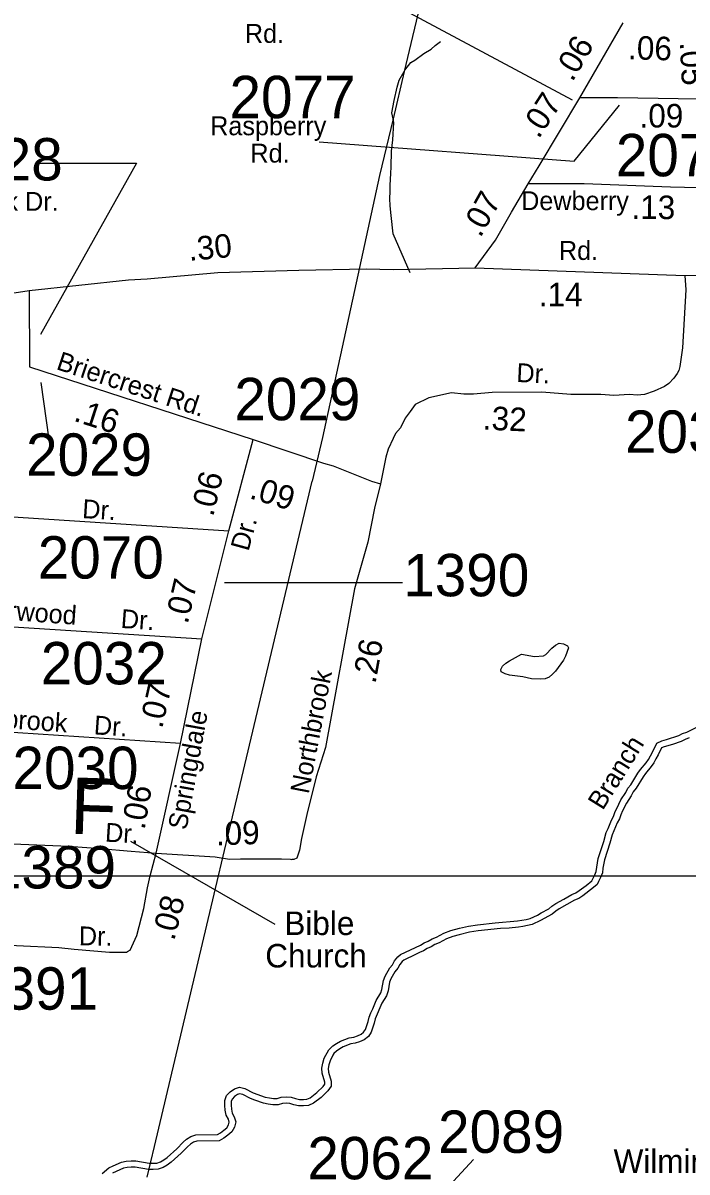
# Model space of a CAD drawing. Extents: x 1945482 to 2853149, y 66427 to 1015778.
# Drawn here: x 2338920 to 2341234, y 191104 to 195109 of the extents above; entities that cross this region are included whole.
import ezdxf

# ---------------------------------------------------------------- set-up
doc = ezdxf.new("R2010")
doc.units = 0
for name, color, linetype in [('Old_Level_11', 7, 'Continuous'), ('Old_Level_17', 7, 'Continuous'), ('Old_Level_21', 7, 'Continuous'), ('Old_Level_22', 7, 'Continuous'), ('Old_Level_25', 7, 'Continuous'), ('Old_Level_32', 7, 'Continuous'), ('Old_Level_35', 7, 'Continuous'), ('Old_Level_56', 7, 'Continuous'), ('Old_Level_60', 7, 'Continuous'), ('Old_Level_63', 7, 'Continuous'), ('Old_Level_8', 7, 'Continuous')]:
    doc.layers.add(name, color=color, linetype=linetype)

msp = doc.modelspace()

# ---------------------------------------------------------------- linework, layer by layer
at = {"layer": 'Old_Level_11'}
for points in [[(2339966.9, 195305.8), (2340833.3, 194840.8)], [(2339951.9, 194693.9), (2340840.8, 194627.1), (2340999, 194821.9)], [(2338975.4, 194619.9), (2339315.6, 194619.9), (2338981.4, 194022.8)], [(2339011.9, 193656.8), (2338984, 193855.9)], [(2340242.1, 193157.9), (2339621.8, 193157.9)], [(2340490.3, 191147.7), (2340115.1, 190741)]]:
    msp.add_lwpolyline(points, dxfattribs=at)
at = {"layer": 'Old_Level_22'}
msp.add_lwpolyline([(2339798.5, 191967.2), (2339295.6, 192256.3)], dxfattribs=at)
at = {"layer": 'Old_Level_25'}
msp.add_line((2313126.6, 192135.8), (2381298.8, 192135.8), dxfattribs=at)
at = {"layer": 'Old_Level_32'}
for p, q in [((2340860.6, 194848.1), (2341011.1, 195108.9)), ((2340496.1, 194254.8), (2341225.8, 194228.9)), ((2341225.8, 194228.9), (2341422.2, 194230.8)), ((2339637.6, 193339), (2339722.6, 193656.7)), ((2338527.6, 193410.1), (2339637.6, 193339)), ((2339543.3, 192962.8), (2339637.6, 193339)), ((2338489.5, 193028.5), (2339543.3, 192962.8)), ((2339468.9, 192597.6), (2339543.3, 192962.8)), ((2339468.9, 192597.6), (2338477.9, 192662.3)), ((2339384, 192214.8), (2339468.9, 192597.6))]:
    msp.add_line(p, q, dxfattribs=at)
for points in [[(2340680.5, 194548.2), (2340718.8, 194611.2), (2340860.6, 194848.1)], [(2341344.8, 194841.5), (2340991.1, 194847.8), (2340860.6, 194848.1)], [(2340496.1, 194254.8), (2340567.1, 194351.9), (2340622.1, 194449.5), (2340680.5, 194548.2)], [(2341370.2, 194532), (2341176.4, 194536.8), (2340875.8, 194548.2), (2340680.5, 194548.2)], [(2338941.1, 194176.3), (2339287.4, 194213.7), (2339352.5, 194216.5), (2339598.6, 194239.2), (2339881.4, 194247.7), (2340116.5, 194252.2), (2340209.5, 194250), (2340496.1, 194254.8)], [(2341225.8, 194228.9), (2341230, 194179.1), (2341218, 193976.5), (2341208.5, 193911.3), (2341205, 193897.2), (2341199.5, 193886.9), (2341188.1, 193870.5), (2341170.8, 193851.8), (2341155.2, 193841.2), (2341119.8, 193825.8), (2341086.3, 193814.4), (2341060.4, 193811.4), (2341032.9, 193813.5), (2340978.4, 193810.1), (2340933.9, 193813.5), (2340829.3, 193813.5), (2340727.5, 193822), (2340554.9, 193820.9), (2340489.9, 193815.2), (2340455.9, 193815.2), (2340413.5, 193819.2), (2340334.3, 193802.2), (2340286.2, 193779.5), (2340269.2, 193754.1), (2340252.3, 193731.4), (2340235.3, 193697.5), (2340218.3, 193677.6), (2340209.8, 193660.7), (2340192.9, 193623.9), (2340184.4, 193595.6), (2340165.3, 193502)], [(2338583.2, 194152.1), (2338670.8, 194154.1), (2338872.7, 194165.7), (2338919.5, 194173.2), (2338941.1, 194176.3)], [(2338941.1, 194176.3), (2338942.7, 193909.8)], [(2338942.7, 193909.8), (2339722.6, 193656.7)], [(2339722.6, 193656.7), (2339967.7, 193575), (2340000.4, 193565.3), (2340135, 193511.5), (2340165.3, 193502)], [(2340165.3, 193502), (2340144.6, 193417.2), (2340121.5, 193299.8), (2340075.5, 193136.2), (2339974.7, 192583.6), (2339941.1, 192481.1), (2339909.3, 192350.6), (2339890.8, 192266.2), (2339883.4, 192226.1), (2339873.9, 192197.9), (2339864, 192193.2), (2339856.9, 192193.4)], [(2338452.7, 192277.2), (2338827.9, 192249.2), (2338912.5, 192247.3), (2339079.8, 192239.6), (2339189.4, 192231.9), (2339297.1, 192222.3), (2339384, 192214.8)], [(2339242.5, 191869.9), (2339281, 191870.8), (2339287.2, 191875.3), (2339293.8, 191877.6), (2339316.6, 191928.3), (2339341.1, 192022.7), (2339353.8, 192095.1), (2339363.3, 192135.8), (2339384, 192214.8)], [(2339384, 192214.8), (2339589.4, 192203), (2339639.7, 192194.7), (2339678.1, 192196), (2339764, 192196), (2339820.5, 192196), (2339852.5, 192194.7), (2339856.9, 192193.4)], [(2338449.1, 191931.7), (2338474.1, 191914.4), (2338526, 191906.7), (2338597.1, 191899), (2338749.1, 191900.9), (2339044.9, 191886.8), (2339098.7, 191881), (2339222, 191870.8), (2339231.4, 191869.9), (2339242.5, 191869.9)]]:
    msp.add_lwpolyline(points, dxfattribs=at)
at = {"layer": 'Old_Level_35'}
for points in [[(2340248.4, 194939.1), (2340251.2, 194943.7), (2340272.1, 194970.6), (2340285.8, 194979.1), (2340316.9, 195002.4), (2340342.3, 195017.4), (2340355.8, 195029.9), (2340375.2, 195044.7)], [(2340209.5, 194775.2), (2340205, 194795.8), (2340213.4, 194838.2), (2340223.5, 194884.6), (2340230.6, 194908.9), (2340248.4, 194939.1)], [(2340269.2, 194238.2), (2340209.8, 194373.9), (2340203.2, 194437.6), (2340199.9, 194471.5), (2340198.9, 194497.5), (2340199.9, 194521.5), (2340199, 194543.5), (2340201.4, 194583.6), (2340202.5, 194607.7), (2340204.3, 194661.8), (2340208.8, 194702), (2340212.4, 194762.1), (2340209.5, 194775.2)]]:
    msp.add_lwpolyline(points, dxfattribs=at)
at = {"layer": 'Old_Level_56'}
for p, q in [((2340248.4, 194939.1), (2340209.5, 194775.2)), ((2339611.9, 192180.7), (2339927.4, 193512.3)), ((2339352.7, 191086.7), (2339378, 191193.4))]:
    msp.add_line(p, q, dxfattribs=at)
for points in [[(2340959.4, 197867.7), (2340929.6, 197738.1), (2340924.2, 197714.7), (2340525.5, 196106.5), (2340248.4, 194939.1)], [(2340209.5, 194775.2), (2340162.4, 194576.8), (2340086.8, 194229.8)], [(2340086.8, 194229.8), (2339963.3, 193663.7), (2339927.4, 193512.3)], [(2339378, 191193.4), (2339601.3, 192135.8), (2339611.9, 192180.7)]]:
    msp.add_lwpolyline(points, dxfattribs=at)
at = {"layer": 'Old_Level_60'}
for points in [[(2340723.5, 192821.4), (2340692.2, 192823), (2340662, 192829.4), (2340615.2, 192836.3), (2340600.5, 192840.2), (2340586.5, 192847.6), (2340585, 192855.9), (2340591, 192867.6), (2340602.5, 192877.3), (2340615.2, 192886.1), (2340657.5, 192908.4), (2340703, 192900.9), (2340733.5, 192903.2), (2340742, 192908.2), (2340763, 192930.3), (2340775.2, 192939.9), (2340788.5, 192947), (2340803.7, 192944.7), (2340817.7, 192938.2), (2340821.5, 192931.4), (2340810.7, 192901.8), (2340803, 192888), (2340775.7, 192850), (2340765, 192839.1), (2340753, 192828.8), (2340739.7, 192822.4), (2340723.5, 192821.4)], [(2340235.7, 191861.9), (2340305.5, 191894.4), (2340318.5, 191902.6), (2340332.5, 191908.9), (2340346.2, 191917), (2340360.7, 191922.4), (2340386, 191936.4), (2340410.7, 191945.8), (2340441.5, 191954.4), (2340472.2, 191961.5), (2340503.7, 191966), (2340565.2, 191972.9), (2340643.5, 191979.3), (2340673.2, 191984.3), (2340687.2, 191987.8), (2340713.2, 191999.6), (2340726, 192007.2), (2340752, 192021.1), (2340763, 192030.6), (2340776.5, 192040), (2340805, 192055.5), (2340832, 192071.4), (2340846.2, 192077.5), (2340858.2, 192085.2), (2340883, 192103.1), (2340902.5, 192119.4), (2340912.7, 192139.7), (2340917.5, 192151.7), (2340924.5, 192196.9), (2340944.2, 192256.5), (2340952.5, 192287.2), (2340959.5, 192301.8), (2340970.7, 192330.1), (2340978.2, 192343.3), (2340982.7, 192357.3), (2340996, 192386.6), (2341003.7, 192400.7), (2341020.2, 192426.9), (2341028, 192441.4), (2341038.2, 192454.1), (2341062.7, 192493.9), (2341072.2, 192506.8), (2341091.7, 192530.5), (2341099.5, 192541.8), (2341106.2, 192555), (2341114, 192567.9), (2341128.2, 192598.9), (2341146.5, 192607.3), (2341162.5, 192611.1), (2341205, 192625.1), (2341218, 192632.2), (2341233, 192637.6), (2341273.2, 192656.8)], [(2341241.5, 192617.2), (2341227, 192612), (2341213.7, 192604.9), (2341183.5, 192594.5), (2341153.7, 192586.5), (2341144.7, 192582.3), (2341133.5, 192557.7), (2341125.5, 192544.4), (2341118.5, 192530.6), (2341109.2, 192517.1), (2341089.5, 192493.4), (2341081, 192481.7), (2341056.5, 192441.7), (2341046.5, 192429.2), (2341039, 192415.5)], [(2341039, 192415.5), (2341023, 192389.7), (2341009, 192362.8), (2341003.2, 192349.5), (2340998.5, 192334.5), (2340990.7, 192320.7), (2340973.2, 192279.6), (2340965.5, 192250.3), (2340946, 192192.3), (2340941, 192162.8), (2340939.2, 192146.3), (2340932.7, 192130.3), (2340925, 192116.3), (2340920.5, 192106.2), (2340908.5, 192095.3), (2340871, 192067), (2340856.5, 192057.9), (2340842, 192051.6), (2340788.5, 192021.4), (2340776.5, 192013.2), (2340764.2, 192002.9), (2340723.5, 191980.2), (2340694.2, 191966.8), (2340662.2, 191959.7), (2340646.2, 191957.5), (2340614.7, 191954.4), (2340583.5, 191952.6), (2340506.5, 191944.2), (2340476.2, 191939.9), (2340439.5, 191930.9), (2340417.5, 191924.8), (2340395.5, 191916.7), (2340370, 191902.4), (2340355.7, 191897), (2340342.7, 191889.3), (2340329, 191883.2), (2340315.7, 191874.8), (2340301.5, 191868.7), (2340288.2, 191861.8), (2340247.2, 191842.9), (2340241.5, 191838.3), (2340233.2, 191827.8), (2340226.2, 191814.3), (2340216, 191802.3), (2340202, 191777.9), (2340197.5, 191765.3), (2340192.5, 191735.3), (2340187, 191718.5), (2340170.5, 191692.2), (2340147.5, 191637.5), (2340143.7, 191622.4), (2340133.2, 191591.9), (2340123.7, 191576.1), (2340109.5, 191565.1)], [(2339195.5, 191099.1), (2339219.5, 191118.9), (2339234.5, 191126.1), (2339263.7, 191138.5), (2339280.2, 191142), (2339297, 191143.2), (2339313.5, 191142.9), (2339359.5, 191134.6), (2339373.2, 191134.4), (2339386.5, 191135.4), (2339398.7, 191139.9), (2339410.5, 191146.5), (2339422, 191155.2), (2339456, 191185), (2339477.7, 191208), (2339490.2, 191218.9), (2339504.7, 191228.4), (2339522.5, 191234.2), (2339598, 191235), (2339608.7, 191241.1), (2339620.2, 191249.4), (2339630.2, 191258.4), (2339636.5, 191269), (2339638.5, 191278), (2339635.7, 191287.8), (2339628, 191302.1), (2339624.7, 191319.8), (2339623.2, 191336), (2339623.2, 191353.5), (2339629.5, 191370.3), (2339642.5, 191383.5), (2339657.2, 191394.6), (2339674.2, 191399.6), (2339693.7, 191395.2), (2339721.7, 191379.8), (2339764, 191365.4), (2339778.5, 191362.1), (2339792.5, 191360.4), (2339805.5, 191360.5), (2339820, 191364.7), (2339837.2, 191366.7), (2339854.7, 191364.8), (2339869.5, 191359.9), (2339883.5, 191356.9), (2339897.2, 191356.3), (2339909.7, 191357.8), (2339921, 191362.7), (2339944.5, 191380.7), (2339965.5, 191401.8), (2339971.5, 191410.4), (2339971.5, 191417.7), (2339963, 191448.2), (2339961.5, 191466.1), (2339964.5, 191483), (2339969.5, 191500.4), (2339985.5, 191530.3), (2340000, 191543.8), (2340012.5, 191552), (2340026.5, 191559.9), (2340057, 191572.1), (2340072.5, 191574.5), (2340085.5, 191578.9), (2340098.2, 191584.3), (2340107, 191591.1), (2340113, 191601.1), (2340122.7, 191628.8), (2340126.5, 191644.1), (2340132.2, 191659.4), (2340139, 191673.2), (2340151, 191702.2), (2340167, 191728.3), (2340171, 191740.3), (2340176.5, 191771.1), (2340181.7, 191786.7), (2340198.2, 191815.3), (2340207.7, 191826.7), (2340215, 191839.8), (2340225.7, 191853.7), (2340235.7, 191861.9)], [(2340109.5, 191565.1), (2340093.2, 191558.3), (2340077.5, 191553.1), (2340062.5, 191550.7), (2340036, 191540.1), (2340023.7, 191533.2), (2340012.2, 191525.6), (2340003.2, 191516.9), (2340000, 191511), (2339990, 191492), (2339985.7, 191478), (2339983.5, 191465.1), (2339984.7, 191452), (2339993.5, 191420.9), (2339993.5, 191403.4), (2339982.5, 191387.6), (2339970.7, 191375.6), (2339958.7, 191364.1), (2339932, 191343.5), (2339915.5, 191336.4), (2339898, 191334.3), (2339880.7, 191334.9), (2339863.7, 191338.7), (2339850, 191343.2), (2339837.2, 191344.5), (2339824.5, 191343.1), (2339808.7, 191338.5), (2339791, 191338.4), (2339774.7, 191340.5), (2339758, 191344.2), (2339728.2, 191354), (2339712.5, 191359.8), (2339686, 191374.4), (2339675, 191376.8), (2339667.2, 191374.6), (2339657, 191366.9), (2339648.5, 191358.1), (2339645.2, 191349.7), (2339645.2, 191337), (2339646.5, 191322.8), (2339649, 191309.5), (2339656.2, 191296), (2339661.2, 191278.6), (2339657, 191260.6), (2339647.5, 191244.4), (2339634, 191232.2), (2339620.5, 191222.5), (2339604.2, 191213.2), (2339526, 191212.2), (2339514.5, 191208.4), (2339503.7, 191201.3), (2339493, 191192), (2339471.7, 191169.4), (2339436, 191138), (2339422.5, 191128.1), (2339408, 191119.9), (2339391.2, 191113.6), (2339374, 191112.4), (2339357.5, 191112.6), (2339311.5, 191120.9), (2339297.5, 191121.2), (2339283.2, 191120.2), (2339270.5, 191117.5), (2339231.5, 191100.3)]]:
    msp.add_lwpolyline(points, dxfattribs=at)
at = {"layer": 'Old_Level_63'}
msp.add_lwpolyline([(2345095.8, 208219.9), (2334313.2, 208219.9), (2334313.2, 192135.8), (2354753, 192135.8), (2354753, 202571.1)], dxfattribs=at)
msp.add_lwpolyline([(2334313.2, 192135.8), (2353909.6, 192135.8), (2353909.6, 184193.5), (2334313.2, 184193.5)], close=True, dxfattribs=at)

# ---------------------------------------------------------------- texts
at = {"layer": 'Old_Level_11'}
for s, height, p in [('Rd.', 65.62, (2339693.3, 195039.4)), ('Raspberry', 65.62, (2339572.4, 194717.4)), ('Rd.', 65.62, (2339712.5, 194622.2)), ('Gladbrook Dr.', 65.617, (2338498.2, 194454.1)), ('Dewberry', 65.62, (2340656, 194456.4))]:
    msp.add_text(s, height=height, dxfattribs=at).set_placement(p)
for s, height, rotation, p in [('Rd.', 65.62, 359.7462, (2340787.4, 194283.2)), ('Briercrest Rd.', 65.617, 341.8078, (2339032.9, 193902.8)), ('Dr.', 65.62, 357.3548, (2340638.3, 193857.7)), ('Dr.', 65.62, 356.4773, (2339125.2, 193383.4)), ('Dr.', 65.62, 74.6877, (2339705.7, 193265.2)), ('Deerwood', 65.62, 355.8969, (2338706, 193039.9)), ('Dr.', 65.62, 355.8969, (2339259.3, 193000.6)), ('Northbrook', 65.62, 79.151, (2339915.5, 192419.6)), ('Westbrook', 65.62, 356.0106, (2338654.1, 192665.3)), ('Springdale', 65.62, 79.7517, (2339489.8, 192293.5)), ('Dr.', 65.62, 356.0106, (2339165.6, 192629.7)), ('Dr.', 65.62, 356.4625, (2339204.7, 192255.9)), ('Dr.', 65.62, 358.9302, (2339114.4, 191894.6))]:
    msp.add_text(s, height=height, rotation=rotation, dxfattribs=at).set_placement(p)
at = {"layer": 'Old_Level_17'}
for s, rotation, p in [('.06', 59.2889, (2340834.4, 194901)), ('.06', 358.4476, (2341027.7, 194982.2)), ('.05', 273.0479, (2341208.4, 195041.1)), ('.07', 56.8075, (2340716.9, 194702.3)), ('.07', 60.6173, (2340513.9, 194357.8)), ('.13', 359.4883, (2341040, 194426.2)), ('.30', 5.2569, (2339499.3, 194279.5)), ('.14', 0.1331, (2340717.4, 194121)), ('.16', 342.0226, (2339093.5, 193722.9)), ('.32', 357.3548, (2340521.1, 193691.9)), ('.06', 76.4365, (2339582.5, 193385.7)), ('.09', 343.17, (2339706, 193453)), ('.07', 76.8596, (2339493.7, 193011.5)), ('.26', 79.6568, (2340148.2, 192803.5)), ('.07', 77.2954, (2339404.9, 192647.2)), ('.06', 80.2382, (2339343.7, 192294.6)), ('.09', 1.9103, (2339593.6, 192242.4)), ('.08', 75.4701, (2339446.8, 191907.7))]:
    msp.add_text(s, height=82.02, rotation=rotation, dxfattribs=at).set_placement(p)
msp.add_text('.09', height=82.02, dxfattribs=at).set_placement((2341068.5, 194744.4))
at = {"layer": 'Old_Level_21'}
msp.add_text('Branch', height=65.62, rotation=58.0704, dxfattribs=at).set_placement((2340940.1, 192362))
at = {"layer": 'Old_Level_22'}
msp.add_text('F', height=196.8, rotation=358.0948, dxfattribs=at).set_placement((2339082.2, 192283.1))
for s, p in [('Bible', (2339830.9, 191930)), ('Church', (2339764.4, 191816.9)), ('Wilmington', (2340978.1, 191100.6))]:
    msp.add_text(s, height=82.02, dxfattribs=at).set_placement(p)
at = {"layer": 'Old_Level_8'}
for s, p in [('2077', (2339639.7, 194776.9)), ('2028', (2338619.4, 194559.9)), ('2076', (2340985.8, 194574.5)), ('2029', (2339656.5, 193724.2)), ('2031', (2341017.9, 193610.6)), ('2029', (2338930.9, 193530.6)), ('2070', (2338971.6, 193172.4)), ('1390', (2340245.2, 193110.7)), ('2032', (2338982, 192803.7)), ('2030', (2338883.5, 192438.9)), ('1389', (2338805.1, 192092.4)), ('1391', (2338742.5, 191670)), ('2089', (2340366.5, 191170.9)), ('2062', (2339910.9, 191078.8))]:
    msp.add_text(s, height=147.64, dxfattribs=at).set_placement(p)

doc.saveas('drawing.dxf')
